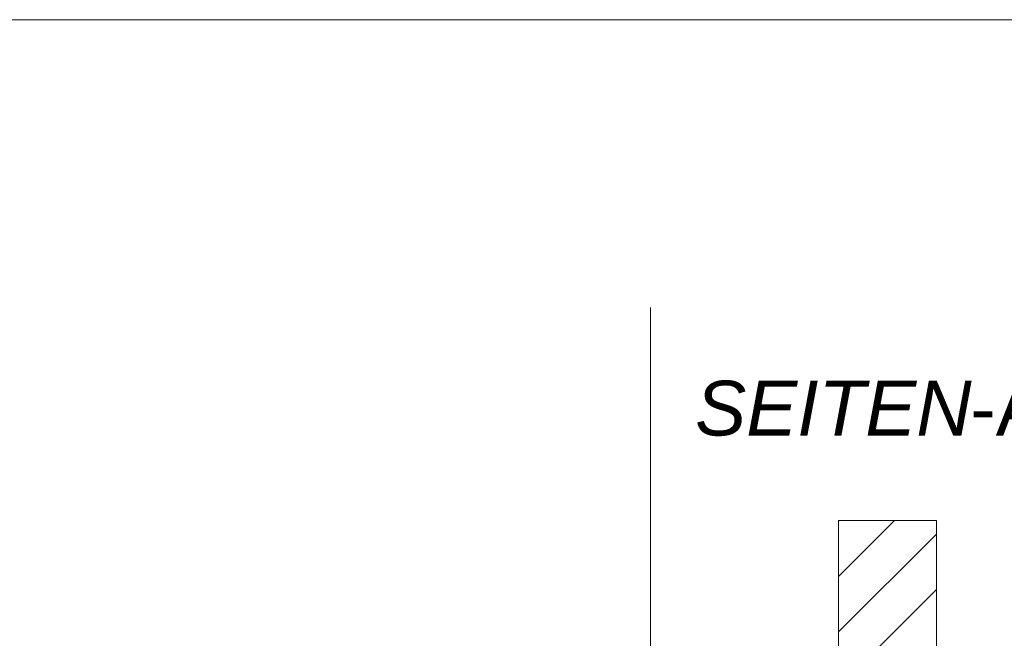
# Model space of a CAD drawing. Extents: x -620 to 300, y 62 to 1107.
# Tile 288 of 290: x 239 to 264, y 926 to 942. Entities that reach past the tile are written whole.
import ezdxf
from ezdxf.lldxf.tags import DXFTag

# ---------------------------------------------------------------- set-up
doc = ezdxf.new("R2010")
doc.units = 0
doc.layers.get('0').update_dxf_attribs({"lineweight": 35})
doc.layers.add('E_Detail_Beschriftung', color=7, linetype='Continuous', lineweight=13, true_color=0x009900)
doc.layers.add('E_Detail_Wandschraffur', color=7, linetype='Continuous', lineweight=5, true_color=0xc0c0c0)
doc.layers.add('E_Detail_Linie_Text_Bem', color=7, linetype='Continuous', lineweight=13)
doc.styles.get("Standard").update_dxf_attribs({"font": 'ARIALN.TTF'})
tags = doc.linetypes.add('fein_strichliert', pattern=[4, 1, -2, 1]).pattern_tags.tags
tags[8:9] = [DXFTag(74, 4), DXFTag(75, 0), DXFTag(340, '0'), DXFTag(46, 0.0), DXFTag(50, 0.0), DXFTag(44, 0.0), DXFTag(45, 0.0)]
tags[6:7] = [DXFTag(74, 4), DXFTag(75, 0), DXFTag(340, '0'), DXFTag(46, 0.0), DXFTag(50, 0.0), DXFTag(44, 0.0), DXFTag(45, 0.0)]
tags[4:5] = [DXFTag(74, 4), DXFTag(75, 0), DXFTag(340, '0'), DXFTag(46, 0.0), DXFTag(50, 0.0), DXFTag(44, 0.0), DXFTag(45, 0.0)]
tags = doc.linetypes.add('fein_strichliert-A06G9GDB8I', pattern=[4, 1, -2, 1]).pattern_tags.tags
tags[8:9] = [DXFTag(74, 4), DXFTag(75, 0), DXFTag(340, '0'), DXFTag(46, 0.0), DXFTag(50, 0.0), DXFTag(44, 0.0), DXFTag(45, 0.0)]
tags[6:7] = [DXFTag(74, 4), DXFTag(75, 0), DXFTag(340, '0'), DXFTag(46, 0.0), DXFTag(50, 0.0), DXFTag(44, 0.0), DXFTag(45, 0.0)]
tags[4:5] = [DXFTag(74, 4), DXFTag(75, 0), DXFTag(340, '0'), DXFTag(46, 0.0), DXFTag(50, 0.0), DXFTag(44, 0.0), DXFTag(45, 0.0)]

# ---------------------------------------------------------------- blocks, each defined once
blk = doc.blocks.new('Referenz-A06G9GDJ8I')
at = {"layer": 'E_Detail_Linie_Text_Bem', "linetype": 'fein_strichliert-A06G9GDB8I', "ltscale": 0.65}
for p, q in [((272.636, 942.071), (209.866, 942.071)), ((255.173, 881.836), (255.173, 934.715))]:
    blk.add_line(p, q, dxfattribs=at)
at = {"layer": 'E_Detail_Linie_Text_Bem', "linetype": 'Continuous', "ltscale": 0.13}
for p, q in [((259.983, 929.278), (262.483, 929.278)), ((259.983, 925.144), (259.983, 929.278)), ((262.483, 929.278), (262.483, 925.144))]:
    blk.add_line(p, q, dxfattribs=at)
at = {"layer": 'E_Detail_Wandschraffur', "linetype": 'ByBlock', "ltscale": 0.13}
for p, q in [((259.983, 927.847), (261.414, 929.278)), ((260.108, 925.144), (262.483, 927.519))]:
    blk.add_line(p, q, dxfattribs=at)
at = {"layer": 'E_Detail_Wandschraffur', "linetype": 'fein_strichliert', "ltscale": 0.13}
for p, q in [((259.983, 929.261), (260, 929.278)), ((259.983, 926.433), (262.483, 928.933))]:
    blk.add_line(p, q, dxfattribs=at)
at = {"layer": 'E_Detail_Beschriftung', "linetype": 'Continuous', "lineweight": -2, "ltscale": 0.25, "char_height": 1.4, "attachment_point": 1}
for s, insert in [('{\\fArial;-Ansicht}', (263.347, 932.849)), ('{\\fArial|b0|i1;SEITEN}', (256.318, 932.849))]:
    blk.add_mtext(s, dxfattribs=dict(at, insert=insert))

msp = doc.modelspace()

# ---------------------------------------------------------------- block references
at = {"color": 8, "lineweight": 25, "ltscale": 0.25, "true_color": 0x808080}
msp.add_blockref('Referenz-A06G9GDJ8I', (0, 0), dxfattribs=at)

doc.saveas('drawing.dxf')
